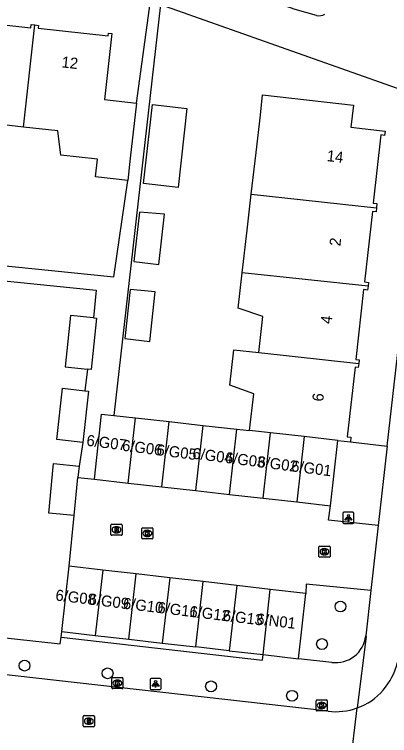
# Model space of a CAD drawing. Extents: x 162398 to 163643, y 386453 to 387397.
# Drawn here: x 162615.7 to 162649.5, y 386535.8 to 386600.9 of the extents above; entities that cross this region are included whole.
import ezdxf

# ---------------------------------------------------------------- set-up
doc = ezdxf.new("R2010")
doc.units = 0
for name, color, linetype in [('IMGEO_Boom', 7, 'Continuous'), ('IMGEO_Groenvoorziening', 7, 'Continuous'), ('IMGEO_Haag', 7, 'Continuous'), ('IMGEO_Kolk', 7, 'Continuous'), ('IMGEO_Lichtpunt', 7, 'Continuous'), ('IMGEO_Pand', 7, 'Continuous'), ('IMGEO_Pand_nummerreeks', 7, 'Continuous'), ('IMGEO_Rijbaan_lokaal_open', 7, 'Continuous'), ('IMGEO_Rioolput', 7, 'Continuous'), ('IMGEO_Voetpad_open', 7, 'Continuous')]:
    doc.layers.add(name, color=color, linetype=linetype)

msp = doc.modelspace()

# ---------------------------------------------------------------- linework, layer by layer
at = {"layer": 'IMGEO_Boom'}
for centre in [(162645.111, 386547.483), (162643.442, 386544.1), (162616.582, 386542.154), (162624.084, 386541.456), (162633.425, 386540.282), (162640.736, 386539.432)]:
    msp.add_circle(centre, 0.489, dxfattribs=at)
at = {"layer": 'IMGEO_Groenvoorziening'}
msp.add_lwpolyline([(162646.005, 386562.344), (162649.33, 386561.934)], dxfattribs=at)
at = {"layer": 'IMGEO_Haag'}
msp.add_lwpolyline([(162619.88, 386544.729), (162619.943, 386545.225)], dxfattribs=at)
at = {"layer": 'IMGEO_Kolk'}
for p, q in [((162627.25, 386554.583), (162628.102, 386554.583)), ((162627.175, 386553.657), (162627.175, 386554.509)), ((162627.663, 386554.363), (162627.688, 386554.363)), ((162628.176, 386554.509), (162628.176, 386553.657)), ((162628.102, 386553.583), (162627.25, 386553.583)), ((162627.686, 386553.803), (162627.661, 386553.803)), ((162643.169, 386552.003), (162643.169, 386552.855)), ((162643.244, 386552.929), (162644.096, 386552.929)), ((162643.657, 386552.709), (162643.682, 386552.709)), ((162644.17, 386552.855), (162644.17, 386552.003)), ((162644.096, 386551.929), (162643.244, 386551.929)), ((162643.68, 386552.149), (162643.655, 386552.149)), ((162624.466, 386540.147), (162624.466, 386540.999)), ((162624.541, 386541.073), (162625.393, 386541.073)), ((162625.467, 386540.999), (162625.467, 386540.147)), ((162624.977, 386540.293), (162624.952, 386540.293)), ((162624.954, 386540.853), (162624.979, 386540.853)), ((162625.393, 386540.073), (162624.541, 386540.073)), ((162642.915, 386538.136), (162642.915, 386538.988)), ((162642.99, 386539.062), (162643.842, 386539.062)), ((162643.916, 386538.988), (162643.916, 386538.136)), ((162643.426, 386538.282), (162643.401, 386538.282)), ((162643.403, 386538.842), (162643.428, 386538.842)), ((162643.842, 386538.062), (162642.99, 386538.062))]:
    msp.add_line(p, q, dxfattribs=at)
for points in [[(162627.25, 386554.583), (162628.102, 386554.583)], [(162627.175, 386553.657), (162627.175, 386554.509)], [(162627.496, 386554.283), (162627.619, 386554.283), (162627.619, 386554.132), (162627.749, 386554.283), (162627.913, 386554.283), (162627.767, 386554.132), (162627.92, 386553.883), (162627.768, 386553.883), (162627.683, 386554.047), (162627.619, 386553.98), (162627.619, 386553.883), (162627.496, 386553.883), (162627.496, 386554.283)], [(162628.176, 386554.509), (162628.176, 386553.657)], [(162628.102, 386553.583), (162627.25, 386553.583)], [(162643.169, 386552.003), (162643.169, 386552.855)], [(162643.244, 386552.929), (162644.096, 386552.929)], [(162643.49, 386552.629), (162643.613, 386552.629), (162643.613, 386552.478), (162643.743, 386552.629), (162643.907, 386552.629), (162643.761, 386552.478), (162643.914, 386552.229), (162643.762, 386552.229), (162643.677, 386552.393), (162643.613, 386552.326), (162643.613, 386552.229), (162643.49, 386552.229), (162643.49, 386552.629)], [(162644.17, 386552.855), (162644.17, 386552.003)], [(162644.096, 386551.929), (162643.244, 386551.929)], [(162624.466, 386540.147), (162624.466, 386540.999)], [(162624.541, 386541.073), (162625.393, 386541.073)], [(162625.467, 386540.999), (162625.467, 386540.147)], [(162624.787, 386540.773), (162624.91, 386540.773), (162624.91, 386540.622), (162625.04, 386540.773), (162625.204, 386540.773), (162625.058, 386540.622), (162625.211, 386540.373), (162625.059, 386540.373), (162624.974, 386540.537), (162624.91, 386540.47), (162624.91, 386540.373), (162624.787, 386540.373), (162624.787, 386540.773)], [(162625.393, 386540.073), (162624.541, 386540.073)], [(162642.915, 386538.136), (162642.915, 386538.988)], [(162642.99, 386539.062), (162643.842, 386539.062)], [(162643.916, 386538.988), (162643.916, 386538.136)], [(162643.236, 386538.762), (162643.359, 386538.762), (162643.359, 386538.611), (162643.489, 386538.762), (162643.653, 386538.762), (162643.507, 386538.611), (162643.66, 386538.362), (162643.508, 386538.362), (162643.423, 386538.526), (162643.359, 386538.459), (162643.359, 386538.362), (162643.236, 386538.362), (162643.236, 386538.762)], [(162643.842, 386538.062), (162642.99, 386538.062)]]:
    msp.add_lwpolyline(points, dxfattribs=at)
for centre, start, end in [((162627.252, 386554.507), 91.55205, 178.44795), ((162627.252, 386554.507), 91.55205, 178.44795), ((162628.1, 386554.507), 1.55205, 88.44795), ((162628.1, 386554.507), 1.55205, 88.44795), ((162627.252, 386553.659), 181.55205, 268.44795), ((162627.252, 386553.659), 181.55205, 268.44795), ((162628.1, 386553.659), 271.55205, 358.44795), ((162628.1, 386553.659), 271.55205, 358.44795), ((162643.246, 386552.853), 91.55205, 178.44795), ((162643.246, 386552.853), 91.55205, 178.44795), ((162644.094, 386552.853), 1.55205, 88.44795), ((162644.094, 386552.853), 1.55205, 88.44795), ((162643.246, 386552.005), 181.55205, 268.44795), ((162643.246, 386552.005), 181.55205, 268.44795), ((162644.094, 386552.005), 271.55205, 358.44795), ((162644.094, 386552.005), 271.55205, 358.44795), ((162624.543, 386540.997), 91.55205, 178.44795), ((162624.543, 386540.997), 91.55205, 178.44795), ((162625.391, 386540.997), 1.55205, 88.44795), ((162625.391, 386540.997), 1.55205, 88.44795), ((162624.543, 386540.149), 181.55205, 268.44795), ((162624.543, 386540.149), 181.55205, 268.44795), ((162625.391, 386540.149), 271.55205, 358.44795), ((162625.391, 386540.149), 271.55205, 358.44795), ((162642.992, 386538.986), 91.55205, 178.44795), ((162642.992, 386538.986), 91.55205, 178.44795), ((162643.84, 386538.986), 1.55205, 88.44795), ((162643.84, 386538.986), 1.55205, 88.44795), ((162642.992, 386538.138), 181.55205, 268.44795), ((162642.992, 386538.138), 181.55205, 268.44795), ((162643.84, 386538.138), 271.55205, 358.44795), ((162643.84, 386538.138), 271.55205, 358.44795)]:
    msp.add_arc(centre, 0.0765, start, end, dxfattribs=at)
for centre, major_axis, ratio, start_param, end_param in [((162627.662, 386554.083), (-0.387, 0.002), 0.722429, 4.712389, 7.853982), ((162627.687, 386554.083), (-0.39, 0.002), 0.717154, 1.570796, 4.712389), ((162643.656, 386552.429), (-0.387, 0.002), 0.722429, 4.712389, 7.853982), ((162643.681, 386552.429), (-0.39, 0.002), 0.717154, 1.570796, 4.712389), ((162624.953, 386540.573), (-0.387, 0.002), 0.722429, 4.712389, 7.853982), ((162624.978, 386540.573), (-0.39, 0.002), 0.717154, 1.570796, 4.712389), ((162643.402, 386538.562), (-0.387, 0.002), 0.722429, 4.712389, 7.853982), ((162643.427, 386538.562), (-0.39, 0.002), 0.717154, 1.570796, 4.712389)]:
    msp.add_ellipse(centre, major_axis=major_axis, ratio=ratio, start_param=start_param, end_param=end_param, dxfattribs=at)
at = {"layer": 'IMGEO_Lichtpunt'}
for p, q in [((162645.332, 386555.886), (162645.332, 386555.079)), ((162645.332, 386555.886), (162645.332, 386555.079)), ((162646.234, 386555.981), (162645.426, 386555.981)), ((162646.234, 386555.981), (162645.426, 386555.981)), ((162646.328, 386555.079), (162646.328, 386555.886)), ((162646.328, 386555.079), (162646.328, 386555.886)), ((162645.426, 386554.985), (162646.234, 386554.985)), ((162645.426, 386554.985), (162646.234, 386554.985)), ((162627.914, 386540.905), (162627.914, 386540.098)), ((162627.914, 386540.905), (162627.914, 386540.098)), ((162628.816, 386541), (162628.008, 386541)), ((162628.816, 386541), (162628.008, 386541)), ((162628.91, 386540.098), (162628.91, 386540.905)), ((162628.91, 386540.098), (162628.91, 386540.905)), ((162628.008, 386540.004), (162628.816, 386540.004)), ((162628.008, 386540.004), (162628.816, 386540.004))]:
    msp.add_line(p, q, dxfattribs=at)
for points in [[(162645.706, 386555.55), (162645.745, 386555.522), (162645.557, 386555.26), (162645.519, 386555.287), (162645.706, 386555.55)], [(162645.808, 386555.502), (162645.855, 386555.502), (162645.855, 386555.18), (162645.808, 386555.18), (162645.808, 386555.502)], [(162645.918, 386555.522), (162645.956, 386555.549), (162646.143, 386555.287), (162646.104, 386555.259), (162645.918, 386555.522)], [(162628.288, 386540.569), (162628.327, 386540.541), (162628.139, 386540.279), (162628.101, 386540.306), (162628.288, 386540.569)], [(162628.39, 386540.521), (162628.437, 386540.521), (162628.437, 386540.199), (162628.39, 386540.199), (162628.39, 386540.521)], [(162628.5, 386540.541), (162628.538, 386540.568), (162628.725, 386540.306), (162628.686, 386540.278), (162628.5, 386540.541)]]:
    msp.add_lwpolyline(points, dxfattribs=at)
for centre in [(162645.831, 386555.684), (162628.413, 386540.703)]:
    msp.add_circle(centre, 0.0994, dxfattribs=at)
for centre, start, end in [((162645.426, 386555.886), 90, 180), ((162645.426, 386555.886), 90, 180), ((162646.234, 386555.886), 0, 90), ((162646.234, 386555.886), 0, 90), ((162645.426, 386555.079), 180, 270), ((162645.426, 386555.079), 180, 270), ((162646.234, 386555.079), 270, 0), ((162646.234, 386555.079), 270, 360), ((162628.008, 386540.905), 90, 180), ((162628.008, 386540.905), 90, 180), ((162628.816, 386540.905), 0, 90), ((162628.816, 386540.905), 0, 90), ((162628.008, 386540.098), 180, 270), ((162628.008, 386540.098), 180, 270), ((162628.816, 386540.098), 270, 0), ((162628.816, 386540.098), 270, 360)]:
    msp.add_arc(centre, 0.0946, start, end, dxfattribs=at)
at = {"layer": 'IMGEO_Pand'}
for points in [[(162610.578, 386600.708), (162610.932, 386600.668), (162610.901, 386600.391), (162617.16, 386599.692), (162617.191, 386599.977), (162617.52, 386599.94)], [(162616.491, 386590.735), (162617.52, 386599.94)], [(162617.52, 386599.94), (162617.85, 386599.903), (162617.822, 386599.654), (162624.139, 386598.948), (162624.166, 386599.196), (162624.462, 386599.163), (162623.798, 386593.216), (162626.682, 386592.894)], [(162637.059, 386584.68), (162637.498, 386588.436), (162637.875, 386591.807), (162638.08, 386593.637), (162646.279, 386592.718), (162646.055, 386590.72), (162649.136, 386590.375), (162649.092, 386589.983), (162648.75, 386590.022), (162648.061, 386583.871), (162648.404, 386583.832), (162648.362, 386583.46)], [(162626.682, 386592.894), (162626.127, 386587.925), (162625.902, 386585.912)], [(162631.246, 386592.409), (162630.441, 386585.289), (162627.325, 386585.642), (162628.13, 386592.762), (162631.246, 386592.409)], [(162616.491, 386590.735), (162613.161, 386591.107), (162612.279, 386589.05), (162609.139, 386589.401), (162609.336, 386591.165)], [(162625.902, 386585.912), (162623.003, 386586.236), (162623.182, 386587.839), (162619.865, 386588.21), (162619.6, 386590.388), (162616.491, 386590.735)], [(162636.234, 386577.591), (162636.695, 386581.437), (162637.059, 386584.68)], [(162637.059, 386584.68), (162648.362, 386583.46)], [(162648.362, 386583.46), (162648.32, 386583.088), (162647.989, 386583.125), (162647.276, 386576.762), (162647.637, 386576.722), (162647.598, 386576.378)], [(162626.438, 386578.595), (162628.694, 386578.333), (162629.22, 386582.871), (162626.956, 386583.064), (162626.438, 386578.595)], [(162637.731, 386570.384), (162638.097, 386573.656), (162635.875, 386574.387), (162636.234, 386577.591)], [(162647.598, 386576.378), (162636.234, 386577.591)], [(162625.628, 386571.65), (162627.898, 386571.401), (162628.389, 386575.882), (162626.113, 386576.076), (162625.628, 386571.65)], [(162647.598, 386576.378), (162647.559, 386576.033), (162647.19, 386576.075), (162646.484, 386569.774), (162646.799, 386569.739), (162646.76, 386569.39)], [(162622.81, 386573.525), (162620.743, 386573.743), (162620.254, 386569.106), (162622.267, 386568.894)], [(162622.81, 386573.525), (162623.075, 386573.497), (162622.586, 386568.86), (162622.267, 386568.894)], [(162636.904, 386563.35), (162637.275, 386566.667), (162635.132, 386567.465), (162635.488, 386570.635), (162637.731, 386570.384)], [(162637.731, 386570.384), (162646.76, 386569.39)], [(162646.76, 386569.39), (162646.721, 386569.04), (162646.428, 386569.073), (162645.724, 386562.784), (162646.05, 386562.747), (162646.005, 386562.344)], [(162621.836, 386562.28), (162619.504, 386562.535), (162620.011, 386567.17), (162622.027, 386566.95)], [(162622.027, 386566.95), (162622.343, 386566.915), (162621.836, 386562.28)], [(162622.884, 386558.962), (162623.544, 386564.847), (162624.64, 386564.724)], [(162624.64, 386564.724), (162626.592, 386564.505)], [(162625.932, 386558.62), (162626.592, 386564.505)], [(162626.592, 386564.505), (162629.64, 386564.164)], [(162628.981, 386558.279), (162629.64, 386564.164)], [(162629.64, 386564.164), (162632.688, 386563.822)], [(162632.688, 386563.822), (162632.029, 386557.937)], [(162632.688, 386563.822), (162635.737, 386563.481)], [(162635.077, 386557.596), (162635.737, 386563.481)], [(162635.737, 386563.481), (162636.904, 386563.35)], [(162638.785, 386563.143), (162636.904, 386563.35)], [(162638.125, 386557.254), (162638.785, 386563.143)], [(162641.834, 386562.806), (162638.785, 386563.143)], [(162641.834, 386562.806), (162641.174, 386556.913)], [(162644.883, 386562.47), (162641.834, 386562.806)], [(162644.222, 386556.571), (162644.883, 386562.47)], [(162644.883, 386562.47), (162646.005, 386562.344)], [(162621.065, 386555.69), (162618.776, 386555.914), (162619.21, 386560.374), (162621.499, 386560.15)], [(162621.499, 386560.15), (162621.398, 386559.113)], [(162621.065, 386555.69), (162621.398, 386559.113)], [(162622.884, 386558.962), (162625.932, 386558.62)], [(162625.932, 386558.62), (162628.981, 386558.279)], [(162628.981, 386558.279), (162632.029, 386557.937)], [(162632.029, 386557.937), (162635.077, 386557.596)], [(162635.077, 386557.596), (162638.125, 386557.254)], [(162638.125, 386557.254), (162641.174, 386556.913)], [(162641.174, 386556.913), (162644.222, 386556.571)], [(162619.943, 386545.225), (162620.618, 386551.111)], [(162623.643, 386550.764), (162620.618, 386551.111)], [(162623.643, 386550.764), (162622.968, 386544.878)], [(162626.667, 386550.418), (162623.643, 386550.764)], [(162625.993, 386544.531), (162626.667, 386550.418)], [(162629.692, 386550.072), (162626.667, 386550.418)], [(162629.692, 386550.072), (162629.018, 386544.185)], [(162632.717, 386549.725), (162629.692, 386550.072)], [(162632.042, 386543.838), (162632.717, 386549.725)], [(162635.741, 386549.378), (162632.717, 386549.725)], [(162635.741, 386549.378), (162635.067, 386543.491)], [(162638.766, 386549.032), (162635.741, 386549.378)], [(162638.128, 386543.14), (162638.766, 386549.032)], [(162641.997, 386548.662), (162638.766, 386549.032)], [(162641.322, 386542.774), (162641.997, 386548.662)], [(162619.943, 386545.225), (162622.968, 386544.878)], [(162622.968, 386544.878), (162625.993, 386544.531)], [(162625.993, 386544.531), (162629.018, 386544.185)], [(162629.018, 386544.185), (162632.042, 386543.838)], [(162635.067, 386543.491), (162632.042, 386543.838)], [(162635.067, 386543.491), (162638.128, 386543.14)], [(162638.128, 386543.14), (162641.322, 386542.774)]]:
    msp.add_lwpolyline(points, dxfattribs=at)
at = {"layer": 'IMGEO_Rijbaan_lokaal_open'}
for points in [[(162621.398, 386559.113), (162622.884, 386558.962)], [(162648.516, 386554.777), (162644.043, 386555.286), (162644.222, 386556.571)], [(162620.618, 386551.111), (162621.065, 386555.69)], [(162648.516, 386554.777), (162647.859, 386548.941)], [(162647.859, 386548.941), (162642.018, 386549.513), (162641.997, 386548.662)], [(162643.999, 386538.038), (162577.823, 386545.5)], [(162645.885, 386532.284), (162646.614, 386538.331)]]:
    msp.add_lwpolyline(points, dxfattribs=at)
for centre, radius, start, end in [((162644.689, 386543.687), 5.691, 289.77235, 347.63458), ((162644.691, 386543.679), 5.683, 263.00807, 289.77811)]:
    msp.add_arc(centre, radius, start, end, dxfattribs=at)
at = {"layer": 'IMGEO_Rioolput'}
for p, q in [((162624.386, 386553.982), (162624.386, 386554.834)), ((162624.461, 386554.908), (162625.313, 386554.908)), ((162624.874, 386554.688), (162624.899, 386554.688)), ((162625.387, 386554.834), (162625.387, 386553.982)), ((162625.313, 386553.908), (162624.461, 386553.908)), ((162624.897, 386554.128), (162624.872, 386554.128)), ((162621.959, 386537.638), (162622.811, 386537.638)), ((162621.884, 386536.712), (162621.884, 386537.564)), ((162622.372, 386537.418), (162622.397, 386537.418)), ((162622.885, 386537.564), (162622.885, 386536.712)), ((162622.811, 386536.638), (162621.959, 386536.638)), ((162622.395, 386536.858), (162622.37, 386536.858))]:
    msp.add_line(p, q, dxfattribs=at)
for points in [[(162624.386, 386553.982), (162624.386, 386554.834)], [(162624.461, 386554.908), (162625.313, 386554.908)], [(162624.975, 386554.606), (162624.723, 386554.608), (162624.723, 386554.208)], [(162625.387, 386554.834), (162625.387, 386553.982)], [(162625.313, 386553.908), (162624.461, 386553.908)], [(162624.723, 386554.208), (162624.847, 386554.208), (162624.847, 386554.37), (162624.858, 386554.37)], [(162624.901, 386554.527), (162624.847, 386554.527), (162624.847, 386554.446)], [(162624.847, 386554.446), (162624.899, 386554.446)], [(162624.905, 386554.341), (162624.976, 386554.208), (162625.116, 386554.208), (162625.051, 386554.334)], [(162621.959, 386537.638), (162622.811, 386537.638)], [(162621.884, 386536.712), (162621.884, 386537.564)], [(162622.473, 386537.336), (162622.221, 386537.338), (162622.221, 386536.938)], [(162622.221, 386536.938), (162622.345, 386536.938), (162622.345, 386537.1), (162622.356, 386537.1)], [(162622.399, 386537.257), (162622.345, 386537.257), (162622.345, 386537.176)], [(162622.345, 386537.176), (162622.397, 386537.176)], [(162622.403, 386537.071), (162622.474, 386536.938), (162622.614, 386536.938), (162622.549, 386537.064)], [(162622.885, 386537.564), (162622.885, 386536.712)], [(162622.811, 386536.638), (162621.959, 386536.638)]]:
    msp.add_lwpolyline(points, dxfattribs=at)
for centre, radius, start, end in [((162624.463, 386554.832), 0.0765, 91.55205, 178.44795), ((162624.463, 386554.832), 0.0765, 91.55205, 178.44795), ((162624.974, 386554.496), 0.109, 350.36119, 89.41601), ((162625.311, 386554.832), 0.0765, 1.55205, 88.44795), ((162625.311, 386554.832), 0.0765, 1.55205, 88.44795), ((162624.463, 386553.984), 0.0765, 181.55205, 268.44795), ((162624.463, 386553.984), 0.0765, 181.55205, 268.44795), ((162624.857, 386554.317), 0.0533, 26.02933, 88.69889), ((162624.883, 386554.635), 0.19, 274.7715, 282.96867), ((162624.907, 386554.431), 0.0964, 77.00612, 93.18647), ((162624.921, 386554.488), 0.0378, 276.66336, 79.67722), ((162624.972, 386554.496), 0.112, 277.58423, 350.98172), ((162624.956, 386554.281), 0.108, 29.51342, 73.79051), ((162625.311, 386553.984), 0.0765, 271.55205, 358.44795), ((162625.311, 386553.984), 0.0765, 271.55205, 358.44795), ((162621.961, 386537.562), 0.0765, 91.55205, 178.44795), ((162621.961, 386537.562), 0.0765, 91.55205, 178.44795), ((162622.809, 386537.562), 0.0765, 1.55205, 88.44795), ((162622.809, 386537.562), 0.0765, 1.55205, 88.44795), ((162622.355, 386537.047), 0.0533, 26.02933, 88.69889), ((162622.381, 386537.365), 0.19, 274.7715, 282.96867), ((162622.405, 386537.161), 0.0964, 77.00612, 93.18647), ((162622.419, 386537.218), 0.0378, 276.66336, 79.67722), ((162622.472, 386537.226), 0.109, 350.36119, 89.41601), ((162622.47, 386537.226), 0.112, 277.58423, 350.98172), ((162622.454, 386537.011), 0.108, 29.51342, 73.79051), ((162621.961, 386536.714), 0.0765, 181.55205, 268.44795), ((162621.961, 386536.714), 0.0765, 181.55205, 268.44795), ((162622.809, 386536.714), 0.0765, 271.55205, 358.44795), ((162622.809, 386536.714), 0.0765, 271.55205, 358.44795)]:
    msp.add_arc(centre, radius, start, end, dxfattribs=at)
for centre, major_axis, ratio, start_param, end_param in [((162624.873, 386554.408), (-0.387, 0.002), 0.722429, 4.712389, 7.853982), ((162624.898, 386554.408), (-0.39, 0.002), 0.717154, 1.570796, 4.712389), ((162622.371, 386537.138), (-0.387, 0.002), 0.722429, 4.712389, 7.853982), ((162622.396, 386537.138), (-0.39, 0.002), 0.717154, 1.570796, 4.712389)]:
    msp.add_ellipse(centre, major_axis=major_axis, ratio=ratio, start_param=start_param, end_param=end_param, dxfattribs=at)
at = {"layer": 'IMGEO_Voetpad_open'}
for points in [[(162642.944, 386600.793), (162641.016, 386601.337), (162640.081, 386601.671), (162633.577, 386603.989)], [(162626.682, 386592.894), (162627.944, 386602.131)], [(162628.867, 386601.804), (162624.64, 386564.724)], [(162628.867, 386601.804), (162650.661, 386594.101)], [(162649.33, 386561.934), (162652.63, 386590.95)], [(162599.162, 386579.822), (162624.637, 386577.233), (162625.902, 386585.912)], [(162599.075, 386579.017), (162599.022, 386578.467), (162623.054, 386576.032), (162622.81, 386573.525)], [(162622.267, 386568.894), (162622.027, 386566.95)], [(162621.836, 386562.28), (162621.499, 386560.15)], [(162649.33, 386561.934), (162648.516, 386554.777)], [(162647.859, 386548.941), (162647.398, 386544.845)], [(162595.881, 386546.745), (162619.803, 386544.13), (162619.88, 386544.729)], [(162647.398, 386544.845), (162647.428, 386544.787), (162646.614, 386538.331)], [(162619.88, 386544.729), (162638.071, 386542.643), (162638.128, 386543.14)], [(162644.341, 386542.44), (162641.322, 386542.774)]]:
    msp.add_lwpolyline(points, dxfattribs=at)
for centre, radius, start, end in [((162643.164, 386601.858), 1.087, 258.31225, 299.4537), ((162644.684, 386545.149), 2.73, 262.7733, 353.61231)]:
    msp.add_arc(centre, radius, start, end, dxfattribs=at)

# ---------------------------------------------------------------- texts
at = {"layer": 'IMGEO_Pand_nummerreeks'}
for s, rotation, p in [('12', 353.62298, (162619.882, 386596.124)), ('14', 353.60444, (162643.838, 386587.668)), ('2', 83.60644, (162645.098, 386579.948)), ('4', 83.60692, (162644.302, 386572.931)), ('6', 83.61281, (162643.541, 386565.935)), ('6/G07', 352.72344, (162622.129, 386561.998)), ('6/G06', 352.725, (162625.346, 386561.546)), ('6/G05', 352.725, (162628.449, 386561.151)), ('6/G04', 352.725, (162631.7, 386560.824)), ('6/G03', 352.725, (162634.638, 386560.449)), ('6/G02', 352.725, (162637.569, 386560.075)), ('6/G01', 352.725, (162640.622, 386559.685)), ('6/G08', 353.07888, (162619.333, 386548.038)), ('6/G09', 353.07888, (162622.33, 386547.674)), ('6/G10', 353.07888, (162625.43, 386547.298)), ('6/G11', 353.07888, (162628.54, 386546.92)), ('6/G12', 353.07888, (162631.428, 386546.57)), ('6/G13', 353.07888, (162634.437, 386546.204)), ('6/N01', 353.05902, (162637.47, 386545.895))]:
    msp.add_text(s, height=1, rotation=rotation, dxfattribs=at).set_placement(p)

doc.saveas('drawing.dxf')
